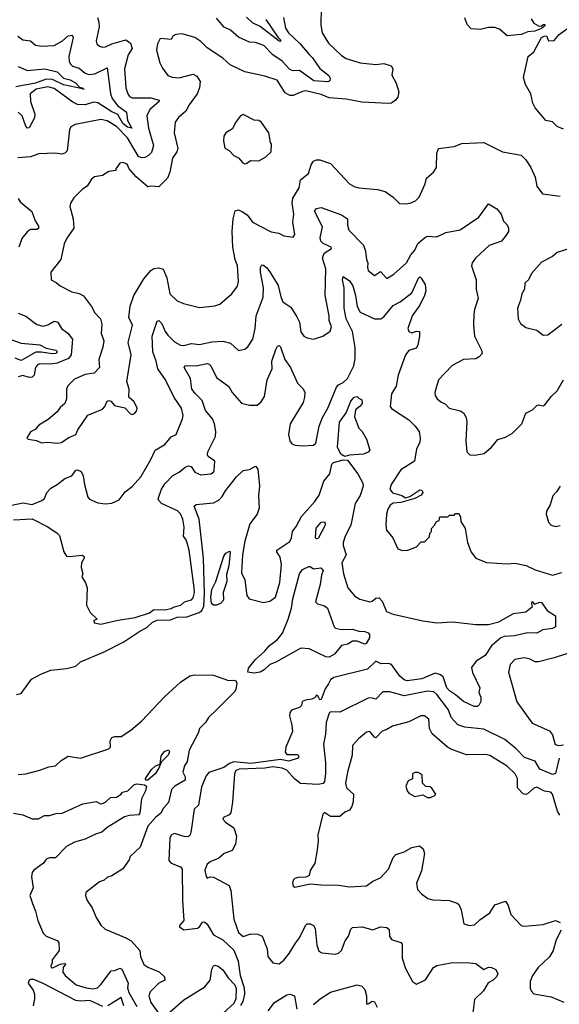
# Model space of a CAD drawing. Extents: x 1552033 to 1694788, y 811965 to 917215.
# Tile 333 of 632: x 1632715 to 1636169, y 875290 to 881590. Entities that reach past the tile are written whole.
import ezdxf

# ---------------------------------------------------------------- set-up
doc = ezdxf.new("R2010")
doc.units = 0

msp = doc.modelspace()

# ---------------------------------------------------------------- linework, layer by layer
at = {"layer": '0CON20XD'}
for points in [[(1634644.3, 881665.7), (1634641.9, 881555), (1634650.8, 881505), (1634690.8, 881440.8), (1634775, 881360.6), (1634805, 881341.1), (1634895, 881313.5), (1634995, 881302.9), (1635045, 881309.4), (1635092.5, 881295), (1635103.3, 881275), (1635096, 881235), (1635124.6, 881184.6), (1635142.1, 881127.9)], [(1633212.9, 881605), (1633222.5, 881575), (1633224.3, 881545), (1633204.5, 881455), (1633209.2, 881435), (1633225, 881420.8), (1633245, 881414.4), (1633265, 881416.5), (1633304.7, 881435.2), (1633395, 881461.1), (1633425, 881438.9), (1633434, 881406)], [(1634403.9, 881605), (1634416.8, 881535), (1634434.7, 881505), (1634508.6, 881438.6), (1634567.9, 881367.9), (1634590, 881345), (1634635, 881276.9), (1634692.9, 881232.9), (1634701.8, 881215), (1634700.2, 881199.8), (1634688, 881192), (1634598.2, 881198.2), (1634505, 881264.7), (1634465, 881262.3), (1634445, 881272), (1634394.2, 881324.2), (1634335.4, 881365.4), (1634276.7, 881425), (1634225, 881443.8), (1634185, 881446.9), (1634115, 881477.4), (1634065, 881522), (1634022.9, 881542.9), (1633975, 881600.7)], [(1634291, 881591), (1634367.2, 881477.2), (1634385, 881461.2), (1634385, 881450.8), (1634375, 881452.5), (1634254.5, 881545.5), (1634205, 881569.3), (1634166.2, 881606.1)], [(1635988, 881595), (1636005, 881568.8), (1636035, 881550), (1636051.7, 881548.3), (1636065, 881560), (1636075, 881560), (1636075, 881550), (1636055, 881533.3), (1636012.9, 881517.1), (1635967, 881513), (1635925, 881495.8), (1635835, 881487.5), (1635785, 881529.2), (1635755, 881540.6), (1635715, 881541.1), (1635665, 881526.4), (1635605, 881531.1), (1635579.3, 881559.3), (1635565, 881602)], [(1636195, 880888.6), (1636155.6, 880905.6), (1636125, 880936.2), (1636082.5, 880945), (1636014.3, 881025), (1636000, 881055), (1635986.4, 881116.4), (1635951.2, 881175), (1635940.5, 881219.5), (1635968.6, 881355), (1636005, 881384), (1636054.2, 881475.8), (1636072.5, 881485), (1636085.9, 881485.9), (1636100, 881455), (1636135, 881456), (1636166.7, 881495), (1636255, 881560)], [(1632702.1, 881485), (1632735, 881461.5), (1632785, 881454.4), (1632816.2, 881426.2), (1632855, 881419.6), (1632935, 881423.9), (1632989.1, 881455), (1633025, 881486.9), (1633050.6, 881490.6), (1633056.7, 881475), (1633030, 881355), (1633031.4, 881325), (1633039.2, 881305), (1633053.4, 881293.4), (1633095, 881279.7), (1633135, 881246.9), (1633155, 881240), (1633195.6, 881244.4), (1633275, 881281.4), (1633289.9, 881169.9), (1633295.5, 881115), (1633306.8, 881085), (1633342, 881042), (1633399.2, 880999.2), (1633404.7, 880944.7), (1633432.5, 880895), (1633405, 880903), (1633375, 880925.2), (1633342.5, 880982.5), (1633305, 881000), (1633215, 881057.7), (1633187.8, 881062.2), (1633134.6, 881044.6), (1633085, 881048.2), (1633055, 881063.2), (1632935, 881148.9), (1632895, 881160.7), (1632820, 881145), (1632782, 881115), (1632784.1, 881065.9), (1632813, 880985), (1632808.9, 880961.1), (1632775, 880897.1), (1632765, 880896.7), (1632755, 880908.5), (1632730, 880975), (1632705, 880999.3)], [(1635142.1, 881127.9), (1635135.7, 881095), (1635120.6, 881075), (1635095, 881055.5), (1635075, 881053.1), (1634905, 881061.8), (1634805, 881082.4), (1634695, 881090), (1634645, 881112.3), (1634545.9, 881134.1), (1634525, 881130.8), (1634465, 881104.6), (1634445, 881105.4), (1634415, 881122.2), (1634362.1, 881202.1), (1634285, 881228.5), (1634155, 881256.7), (1634061.7, 881301.7), (1634014.6, 881344.6), (1633915, 881409.2), (1633875, 881451.2), (1633835.8, 881475.8), (1633755, 881498.6), (1633714.4, 881495.6), (1633696.2, 881483.8), (1633685, 881463.8), (1633615, 881469.2), (1633596.2, 881436.2), (1633591.1, 881395), (1633612.9, 881315), (1633629.1, 881279.1), (1633662.6, 881232.6), (1633691.7, 881221.7), (1633735, 881218.8), (1633825, 881241.9), (1633849.7, 881229.7), (1633869.4, 881195), (1633866.6, 881153.4), (1633851.4, 881115), (1633798.9, 881045), (1633777.8, 881005), (1633731.4, 880965), (1633710.6, 880935), (1633704.3, 880865), (1633726.4, 880765), (1633720, 880745), (1633693.5, 880705), (1633676.4, 880615), (1633661.1, 880575), (1633605, 880521.2), (1633554.2, 880525.8), (1633535, 880520), (1633460, 880585), (1633415.9, 880635.9), (1633403.3, 880665), (1633374.3, 880675.7), (1633355, 880672.5), (1633330, 880635), (1633330, 880625), (1633285, 880619.4), (1633245, 880593.1), (1633194.7, 880585.3), (1633175, 880570), (1633147.8, 880525), (1633117.5, 880505), (1633060.7, 880449.3), (1633040.8, 880415), (1633035.8, 880395), (1633056.4, 880315), (1633061.4, 880255), (1633017.2, 880192.8), (1633000, 880155), (1632978, 880055), (1632913.8, 879975), (1632917.5, 879925), (1632948.9, 879908.9), (1632975, 879886.2), (1633048.1, 879848.1), (1633095, 879837.5), (1633123.6, 879823.6), (1633175.6, 879755), (1633196, 879715), (1633232.5, 879675), (1633241.1, 879641.1), (1633237.3, 879585), (1633253.1, 879535), (1633247.8, 879495), (1633220.6, 879415), (1633225, 879364.3), (1633191.1, 879328.9), (1633135, 879319.5), (1633065, 879290), (1633022.1, 879247.9), (1633014.3, 879225), (1633014.3, 879165), (1633005, 879133.3), (1632975, 879108), (1632955, 879080), (1632897.9, 879032.1), (1632838, 878995), (1632813.2, 878966.8), (1632785, 878953.3), (1632760, 878915), (1632770, 878905), (1632823.6, 878896.4), (1632855, 878881.9), (1632895, 878885.8), (1632955, 878880), (1632983.3, 878885), (1633025, 878914.2), (1633073.8, 878935), (1633087.5, 878965), (1633150.4, 879059.6), (1633245, 879098.1), (1633260, 879115), (1633275, 879150), (1633285, 879153.8), (1633299.2, 879149.2), (1633322.3, 879122.3), (1633387.1, 879107.1), (1633425, 879067.5), (1633435, 879063.3), (1633450.7, 879069.3), (1633463.3, 879085), (1633466.2, 879105), (1633446.7, 879145), (1633413.3, 879175), (1633415.8, 879225), (1633400, 879275), (1633428.8, 879445), (1633410, 879525), (1633436.5, 879635), (1633414.5, 879685), (1633422.7, 879757.3), (1633446.2, 879825), (1633509.1, 879930.9), (1633555, 879984.2), (1633573, 879997), (1633605, 880003.3), (1633632.7, 879992.7), (1633657.7, 879937.7), (1633676.8, 879836.8), (1633722.1, 879792.1), (1633763, 879773), (1633865, 879749.4), (1633965, 879759.4), (1633995, 879770.8), (1634072.5, 879835), (1634108.6, 879885), (1634114.4, 879915.6), (1634109.4, 880015), (1634093.3, 880055), (1634079.6, 880135), (1634074.7, 880235), (1634081.1, 880315), (1634095, 880366.7), (1634115, 880372.5), (1634141.1, 880361.1), (1634170.5, 880340.5), (1634205, 880294.3), (1634325, 880232.9), (1634374.1, 880224.1), (1634405, 880208), (1634465, 880197.5), (1634476.2, 880215), (1634463.4, 880293.4), (1634469.5, 880345), (1634459.2, 880415), (1634462.3, 880447.7), (1634503.3, 880515), (1634511.4, 880565), (1634563.8, 880606.2), (1634579.5, 880660.5), (1634596.2, 880683.8), (1634615, 880693.3), (1634635, 880693.3), (1634705, 880668.9), (1634825, 880540), (1634855, 880522), (1634885, 880514), (1635005, 880502.9), (1635055, 880490), (1635105, 880454), (1635145, 880414), (1635185, 880410.8), (1635215, 880415.8), (1635248.3, 880431.7), (1635270.8, 880455), (1635309.5, 880539.5), (1635318, 880575), (1635364, 880615), (1635382.5, 880645), (1635384.2, 880735.8), (1635395, 880766.7), (1635495, 880778.9), (1635545, 880798.1), (1635685, 880804), (1635804.2, 880744.2), (1635924.2, 880724.2), (1635954.3, 880694.3), (1635986, 880645), (1636013.4, 880583.4), (1636025.8, 880525), (1636060, 880475), (1636175, 880460.8)], [(1633434, 881406), (1633409.3, 881365), (1633386.6, 881275), (1633395.4, 881155), (1633406.5, 881115), (1633418.7, 881098.7), (1633435, 881090.4), (1633555, 881089.8), (1633608, 881075), (1633605.7, 881065), (1633547.8, 881015), (1633529.1, 880975), (1633539.7, 880895), (1633572.2, 880785), (1633559.5, 880740.5), (1633539.9, 880720.1), (1633515, 880707.2), (1633495, 880706), (1633475.7, 880715), (1633405, 880834.6), (1633335, 880905.8), (1633275, 880942.5), (1633235, 880950.4), (1633070.9, 880919.1), (1633042.5, 880905), (1633032.9, 880885), (1633018.5, 880751.5), (1633003.7, 880736.3), (1632985, 880730.5), (1632945, 880736.2), (1632837.4, 880732.6), (1632785, 880711.8), (1632703.3, 880706.7)], [(1632705, 881290), (1632765, 881265.2), (1632875, 881275.3), (1632955, 881256.5), (1632995, 881215.2), (1633038.5, 881205), (1633072.9, 881185), (1633098.1, 881158.1), (1633116.2, 881155), (1633117.4, 881146.9), (1633126.7, 881145), (1633117.4, 881146.9), (1632995, 881172.4), (1632925, 881206.4), (1632885, 881209.2), (1632817.2, 881182.8), (1632690.2, 881159.8)], [(1634155, 880667.5), (1634165, 880670), (1634195, 880688.8), (1634245, 880686.2), (1634289.1, 880710.9), (1634323.8, 880745), (1634327, 880793), (1634320, 880805), (1634310, 880865), (1634262.7, 880932.7), (1634245, 880946), (1634215, 880946.2), (1634145, 880982.5), (1634127.5, 880975), (1634097.1, 880932.9), (1634077.6, 880892.4), (1634033.8, 880865), (1634022.5, 880845), (1634019.2, 880815), (1634027, 880767), (1634055, 880752.5), (1634085, 880720), (1634115.8, 880705.8), (1634142.5, 880675), (1634155, 880667.5)], [(1632665, 878484), (1632735, 878498.1), (1632795, 878486.9), (1632856.9, 878513.1), (1632874.5, 878525.5), (1632888.6, 878565), (1632915, 878593.1), (1632955, 878615.5), (1633004.9, 878655.1), (1633048.7, 878671.3), (1633075, 878707.8), (1633085, 878710.6), (1633108.3, 878698.3), (1633122.1, 878672.1), (1633129.5, 878615), (1633152, 878535), (1633162.7, 878522.7), (1633215, 878498.2), (1633265, 878491.1), (1633305, 878496), (1633351.7, 878518.3), (1633390.2, 878569.8), (1633435, 878602.2), (1633490, 878665), (1633554.2, 878775), (1633582, 878835), (1633645, 878872.2), (1633685, 878921.9), (1633716, 878935), (1633758, 879035), (1633762.3, 879057.7), (1633750, 879105), (1633703.6, 879173.6), (1633648.1, 879285), (1633598.5, 879355), (1633589.4, 879405), (1633567.1, 879465), (1633562.1, 879565), (1633595, 879660.6), (1633605, 879665.4), (1633625, 879645.5), (1633645.8, 879595), (1633662.1, 879572.1), (1633705, 879529.6), (1633745, 879507.5), (1633765, 879505.6), (1633815, 879517.5), (1633865, 879510.9), (1633945, 879528.5), (1634015, 879533.6), (1634065, 879519.2), (1634115, 879473.8), (1634155, 879481.2), (1634174.1, 879495.9), (1634206.9, 879545), (1634222.1, 879615), (1634228.4, 879695), (1634273.5, 879815), (1634276.4, 879875), (1634256.2, 879975), (1634257.1, 880005), (1634265, 880021.2), (1634275, 880020), (1634295, 880004.3), (1634315, 879975.6), (1634370.1, 879890.1), (1634386.2, 879816.2), (1634400, 879785), (1634449.7, 879749.7), (1634489.4, 879689.4), (1634505.5, 879655), (1634515, 879592.5), (1634533.8, 879565), (1634555, 879553.8), (1634595, 879546), (1634655, 879564.2), (1634702, 879598), (1634711.4, 879625), (1634695.9, 879665), (1634696.1, 879695), (1634670.6, 879825), (1634673.8, 879995), (1634652.1, 880065), (1634664.6, 880095.4), (1634711.4, 880125), (1634707.5, 880135), (1634657, 880157), (1634642.2, 880172.2), (1634638, 880195), (1634653.2, 880265), (1634602.5, 880365), (1634615, 880381.2), (1634645, 880388), (1634720.9, 880360.9), (1634775, 880341.4), (1634812, 880315), (1634812.5, 880275), (1634822.2, 880242.2), (1634916.4, 880146.4), (1634929.3, 880109.3), (1634933.8, 880055), (1634943.3, 880035), (1634940, 880005), (1634946, 879985), (1634985, 879954), (1635025, 879979.2), (1635065, 879933.8), (1635109.3, 879960.7), (1635191.1, 880035), (1635218.2, 880085), (1635245, 880114.5), (1635262.6, 880157.4), (1635305.6, 880195), (1635325, 880203.8), (1635385, 880201.4), (1635442.1, 880227.9), (1635535, 880244.5), (1635654.2, 880325.8), (1635715, 880412.5), (1635769.3, 880379.3), (1635796.7, 880345), (1635811.7, 880301.7), (1635835, 880276.7), (1635843.8, 880255), (1635842.5, 880235), (1635827.8, 880212.2), (1635797.6, 880172.4), (1635720.6, 880145), (1635632, 880065), (1635611.2, 880035), (1635607.5, 880015), (1635637.5, 879925), (1635635.9, 879865.9), (1635648.8, 879805), (1635625.7, 879735), (1635622.2, 879705), (1635618.6, 879635), (1635625.6, 879565), (1635671.4, 879475), (1635674.2, 879455), (1635656.4, 879433.6), (1635635, 879420.8), (1635555, 879415.6), (1635482.6, 879377.4), (1635396.2, 879285), (1635372, 879205), (1635374, 879185), (1635386.2, 879165), (1635410, 879145), (1635440.6, 879130.6), (1635463.9, 879103.9), (1635535, 879087.5), (1635555.8, 879075), (1635571.9, 879045), (1635577.6, 879017.6), (1635570, 878895), (1635576, 878825), (1635596.7, 878805), (1635627.5, 878802.5), (1635688, 878815), (1635735.5, 878854.5), (1635775, 878904.3), (1635825, 878918.6), (1635868.8, 878945), (1635928, 879005), (1635955, 879072), (1635996.1, 879093.9), (1636025, 879122), (1636035, 879126), (1636065, 879120), (1636075, 879126), (1636119.2, 879180.8), (1636155.6, 879215), (1636196.2, 879285)], [(1632704.4, 880445), (1632718.1, 880425), (1632791.9, 880361.9), (1632815, 880302), (1632835, 880268.8), (1632835, 880254.2), (1632825, 880247.8), (1632785, 880246.5), (1632765, 880235.7), (1632729.1, 880190.9), (1632709.4, 880135)], [(1636235, 880126), (1636155, 880100.6), (1636125.4, 880074.6), (1636055, 880038.6), (1635991.4, 879965), (1635970.8, 879925), (1635948.6, 879905), (1635946, 879865), (1635929.4, 879835), (1635921.2, 879795), (1635900, 879745), (1635906, 879675), (1635920, 879645), (1635955, 879621.2), (1636025, 879603.8), (1636065, 879571.2), (1636095, 879574.2), (1636185, 879642.5)], [(1632675, 878389.5), (1632795, 878396.7), (1632895, 878344.2), (1632955.4, 878305.4), (1632969.6, 878289.6), (1632998.1, 878185), (1633015, 878158), (1633034.2, 878154.2), (1633115, 878163.3), (1633127.5, 878155), (1633127.5, 878145), (1633110, 878115), (1633108.8, 878085), (1633120, 878045), (1633112.5, 878025), (1633136.7, 877986.7), (1633147.5, 877955), (1633143.6, 877843.6), (1633166.4, 877796.4), (1633210, 877755), (1633190, 877745), (1633191.7, 877731.7), (1633235, 877722.9), (1633345, 877748.6), (1633453.3, 877765), (1633546.2, 877795), (1633573.6, 877816.4), (1633645, 877814.4), (1633685, 877822.9), (1633698, 877832), (1633745.9, 877844.1), (1633770, 877865), (1633815, 877877.5), (1633825, 877890), (1633833.3, 877925), (1633831.5, 877955), (1633799.2, 878195), (1633788.6, 878235), (1633780.9, 878260.9), (1633763.8, 878285), (1633767.1, 878342.9), (1633758.9, 878395), (1633745, 878427.8), (1633725, 878446.8), (1633623.3, 878495), (1633605, 878513.3), (1633602, 878525), (1633622.9, 878585), (1633645, 878621.1), (1633695, 878674.5), (1633735.9, 878694.1), (1633775, 878727.8), (1633795, 878734.4), (1633811.7, 878731.7), (1633836, 878695), (1633875, 878678.6), (1633937.5, 878685), (1633955, 878693.8), (1633960, 878705), (1633964.3, 878765), (1633921.2, 878795), (1633916, 878805), (1633920, 878825), (1633967.7, 878922.3), (1633970.7, 878955), (1633962.5, 879005), (1633948.2, 879035), (1633905, 879090), (1633883.7, 879153.7), (1633839.4, 879195), (1633817.5, 879225), (1633808.6, 879295), (1633768.6, 879365), (1633774, 879375), (1633783.4, 879376.6), (1633844.7, 879375.3), (1633915, 879390), (1633926.9, 879386.9), (1633938.2, 879375), (1633975, 879300.8), (1634053.3, 879243.3), (1634075.5, 879205), (1634135, 879135.6), (1634185, 879122.5), (1634235, 879123.5), (1634260, 879145), (1634280.9, 879179.1), (1634298.9, 879285), (1634331.9, 879355), (1634329.4, 879405), (1634355, 879480), (1634365, 879500), (1634375.8, 879505.8), (1634385, 879496.7), (1634412.7, 879415), (1634449.1, 879365), (1634492.9, 879265), (1634528.5, 879228.5), (1634539.1, 879205), (1634538.9, 879175), (1634528.5, 879141.5), (1634446.8, 879005), (1634436.4, 878936.4), (1634444.6, 878895), (1634457.1, 878877.1), (1634477.4, 878867.4), (1634525, 878863.9), (1634595, 878867.7), (1634609.6, 878880.4), (1634631, 878989), (1634653.3, 879045), (1634687.9, 879105), (1634741.9, 879238.1), (1634755, 879254.4), (1634785, 879268.6), (1634812.5, 879295), (1634854.5, 879375), (1634862.4, 879422.4), (1634862.8, 879492.8), (1634844, 879595), (1634804.4, 879675), (1634790.7, 879745), (1634790.8, 879875), (1634780.4, 879925), (1634785, 879947.5), (1634825, 879920), (1634846.9, 879886.9), (1634865.2, 879825.2), (1634874.6, 879754.6), (1634895, 879718.5), (1634985, 879675.5), (1635026, 879676), (1635045, 879689.4), (1635105, 879761.1), (1635149.2, 879785), (1635225, 879843.3), (1635269.2, 879940.7), (1635275, 879944.6), (1635285, 879935.8), (1635309.5, 879895), (1635313.6, 879855), (1635305.6, 879825), (1635277, 879763), (1635226.7, 879695), (1635200, 879615), (1635205.8, 879595), (1635225, 879586.5), (1635255, 879598), (1635273.9, 879593.9), (1635274.4, 879565), (1635262.4, 879507.6), (1635251.7, 879488.3), (1635206.3, 879473.7), (1635184.1, 879445.9), (1635137.9, 879315), (1635125.4, 879245), (1635094.5, 879195), (1635087.1, 879115), (1635095, 879101.4), (1635205, 879028.9), (1635245, 878992.2), (1635271.5, 878955), (1635277.1, 878912.9), (1635275.4, 878885), (1635253.9, 878843.9), (1635242.9, 878765), (1635155, 878710), (1635093.5, 878615), (1635083.6, 878585), (1635101.9, 878561.9), (1635160, 878545), (1635185, 878531.2), (1635211.2, 878538.8), (1635275, 878581.5), (1635289.7, 878579.8), (1635295, 878564.2), (1635285, 878548.4), (1635245, 878527.3), (1635155, 878500), (1635105, 878496.7), (1635085.9, 878484.1), (1635071.4, 878458.6), (1635063.1, 878425), (1635058.7, 878355), (1635062.9, 878322.9), (1635103.8, 878275), (1635134.3, 878204.3), (1635165, 878193.8), (1635200, 878195), (1635255, 878217.5), (1635285, 878250), (1635305, 878250), (1635338.3, 878281.7), (1635340, 878305), (1635350, 878315), (1635350, 878335), (1635370, 878355), (1635381.7, 878378.3), (1635400, 878385), (1635405, 878410), (1635455, 878410), (1635465, 878420), (1635495, 878420), (1635505, 878430), (1635525, 878430), (1635537, 878407), (1635538.3, 878378.3), (1635566.7, 878335), (1635580.8, 878245), (1635605, 878182.5), (1635634.2, 878144.2), (1635702.3, 878117.7), (1635835, 878108.9), (1635885, 878113.3), (1635957.2, 878097.3), (1636015, 878070), (1636125, 878036.2), (1636185, 878051.9)], [(1632705, 879712.9), (1632755, 879694), (1632825, 879638.9), (1632865, 879628.9), (1632895, 879638.2), (1632935, 879661.5), (1632960, 879655), (1632982.2, 879615), (1633023.3, 879585), (1633052.2, 879545), (1633045.2, 879444.8), (1633027.7, 879422.3), (1632955, 879392.8), (1632915, 879385.2), (1632845, 879387.2), (1632828, 879382), (1632815.3, 879364.7), (1632807.9, 879315), (1632795, 879301.8), (1632775, 879300), (1632735, 879313.5), (1632705, 879305.6)], [(1632665, 879541.4), (1632725, 879519.8), (1632845, 879510.2), (1632885, 879488.3), (1632946.4, 879476.4), (1632956.7, 879465), (1632945.6, 879455), (1632925, 879452.4), (1632853.1, 879463.1), (1632817.9, 879462.1), (1632725, 879410.2), (1632685, 879425.1)], [(1634795, 878794.4), (1634769.4, 878809.4), (1634748.7, 878855), (1634762.6, 879015), (1634805.2, 879074.8), (1634835, 879148.2), (1634855, 879174.2), (1634875, 879180), (1634885, 879167.5), (1634905, 879157.5), (1634906.9, 879135), (1634895, 879117.5), (1634865, 879093.8), (1634858.3, 879048.3), (1634885.5, 878975.5), (1634906, 878955), (1634934.2, 878905), (1634956.2, 878835), (1634945, 878822), (1634915, 878810.6), (1634825, 878804.2), (1634795, 878794.4)], [(1632695, 877272.2), (1632725, 877279.4), (1632790.6, 877369.4), (1632855, 877404.3), (1632915, 877428.8), (1633015, 877438.8), (1633075, 877453.1), (1633105, 877480.5), (1633255, 877544.1), (1633381.9, 877608.1), (1633482.9, 877677.1), (1633528.2, 877701.8), (1633564.2, 877735), (1633595, 877748.8), (1633680.8, 877749.2), (1633723.8, 877766.2), (1633785, 877770), (1633863.4, 877796.6), (1633880.3, 877809.7), (1633893, 877837), (1633898.6, 877918.6), (1633890.9, 878145), (1633863.8, 878393.8), (1633832.5, 878477.5), (1633845, 878487.3), (1633955, 878499.4), (1633991.6, 878518.4), (1634011.9, 878538.1), (1634033.1, 878575), (1634102.5, 878665), (1634145, 878704.7), (1634185, 878712.8), (1634225, 878733.1), (1634238.8, 878715), (1634242.6, 878672.6), (1634250.4, 878605), (1634243.5, 878545), (1634247.5, 878465), (1634234.5, 878425), (1634187.8, 878365), (1634155, 878254.2), (1634140.3, 878165), (1634135, 878050), (1634155.6, 878005.6), (1634168.9, 877905), (1634184, 877885), (1634275, 877860.3), (1634315, 877870), (1634351.9, 877895), (1634380.9, 877989.1), (1634390, 878105), (1634381.7, 878151.7), (1634360, 878185), (1634360, 878195), (1634445, 878250.8), (1634455, 878273.8), (1634460.6, 878315), (1634485, 878347.9), (1634517.9, 878412.1), (1634603.3, 878506.7), (1634632.3, 878547.7), (1634662.5, 878637.5), (1634699.1, 878685), (1634713.1, 878745), (1634723, 878757), (1634785, 878773.3), (1634812.6, 878772.6), (1634879.6, 878685), (1634912.2, 878625), (1634913.6, 878605), (1634894.6, 878545), (1634861.3, 878495), (1634834.6, 878355), (1634798.9, 878285), (1634786.2, 878245), (1634786.2, 878225), (1634804.4, 878165), (1634777.5, 878115), (1634786.9, 878045), (1634815.4, 877955.4), (1634860.6, 877900.6), (1634892.2, 877882.2), (1634955, 877864.7), (1634971.7, 877868.3), (1634995, 877888), (1635015, 877890.8), (1635035, 877870), (1635062.3, 877802.3), (1635105.2, 877785.2), (1635294.4, 877744.4), (1635385, 877731), (1635485, 877736.4), (1635635, 877719), (1635715, 877719), (1635782.1, 877737.9), (1635875, 877790.3), (1635955, 877800.9), (1635997.5, 877835), (1635991.9, 877855), (1635995, 877868), (1636010.5, 877850.5), (1636045, 877862), (1636055, 877860), (1636090.3, 877810.3), (1636145, 877776), (1636143.3, 877705), (1636124.2, 877695), (1636063.3, 877685), (1636025, 877664.2), (1635965, 877666.5), (1635882.7, 877647.3), (1635815, 877642.3), (1635795, 877635.4), (1635765, 877608.6), (1635735, 877582.7), (1635695, 877521.2), (1635636, 877485), (1635606.5, 877445), (1635613.7, 877413.7), (1635660, 877315), (1635653.4, 877285), (1635665.9, 877255.9), (1635666.6, 877226.6), (1635656.6, 877205), (1635645, 877196.1), (1635623.3, 877195), (1635555, 877228.1), (1635505, 877270.3), (1635465, 877294.7), (1635449.8, 877315), (1635425.3, 877385), (1635408.8, 877398.8), (1635375, 877407.9), (1635288, 877372), (1635195, 877359.7), (1635175, 877366.5), (1635148.5, 877388.5), (1635095, 877464.6), (1635075, 877470), (1635027.6, 877467.6), (1634995, 877484.4), (1634940, 877435), (1634725, 877380), (1634705, 877365.7), (1634690.7, 877340.7)], [(1636174.2, 878605.8), (1636151.7, 878568.3), (1636127.3, 878542.7), (1636109.2, 878485), (1636086, 878445), (1636084, 878425), (1636098.6, 878375), (1636116.6, 878356.6), (1636145, 878348.1), (1636175, 878353.1)], [(1634615, 878267.5), (1634608.2, 878275), (1634612.5, 878337.5), (1634645, 878374.2), (1634665, 878378), (1634670.8, 878365), (1634667.6, 878352.4), (1634625, 878271.2), (1634615, 878267.5)], [(1633975, 877843.4), (1633955, 877843.5), (1633943.4, 877855), (1633938.8, 877895), (1633945, 877943.1), (1633970.6, 877995), (1634022, 878158), (1634035, 878175.5), (1634058.3, 878188.3), (1634063, 878183), (1634052.7, 878095), (1634039.1, 878040.9), (1634040, 877995), (1634017.5, 877925), (1634019.1, 877875), (1634000.3, 877855), (1633975, 877843.4)], [(1634215, 877409.7), (1634174.4, 877414.4), (1634179.7, 877440.3), (1634223.3, 877496.7), (1634285, 877549.5), (1634314.8, 877585.2), (1634365.7, 877624.3), (1634396.3, 877663.7), (1634433.9, 877755), (1634454.5, 877824.5), (1634463.9, 877885), (1634505.3, 878044.7), (1634525, 878072.2), (1634565, 878090.4), (1634575, 878090.9), (1634595, 878076.9), (1634642, 878082), (1634657.8, 878065), (1634646, 878035), (1634638, 877975), (1634608.8, 877865), (1634622.1, 877852.1), (1634665, 877839.1), (1634685, 877824.5), (1634727, 877705), (1634736.9, 877696.9), (1634775, 877687.9), (1634845, 877690), (1634885, 877677.3), (1634925, 877675.2), (1634945, 877667.8), (1634954.4, 877655.6), (1634954.8, 877635), (1634932.2, 877597.8), (1634925, 877594.5), (1634875, 877612.4), (1634845, 877612.5), (1634815, 877593.5), (1634774.2, 877585), (1634729.8, 877530.2), (1634695, 877510.9), (1634675, 877513.6), (1634568.6, 877565), (1634515, 877567.8), (1634355, 877478.7), (1634315, 877464.4), (1634280.5, 877429.5), (1634255, 877414.4), (1634215, 877409.7)], [(1636275, 877551.8), (1636136, 877506), (1636035, 877481.2), (1636015, 877481.4), (1635975, 877500.3), (1635943.9, 877506.1), (1635884.5, 877495.5), (1635854.2, 877465), (1635842.5, 877415), (1635897.1, 877225), (1635995, 877087.9), (1636105, 877040), (1636125, 877013.8), (1636143, 876953), (1636165, 876946.2), (1636195, 876949.2)], [(1632705, 876761.2), (1632755, 876764.3), (1632845, 876787.3), (1632900.8, 876809.2), (1632945, 876815.8), (1632980.8, 876849.2), (1633025, 876878.1), (1633105, 876864.8), (1633285.6, 876925), (1633296.2, 876935), (1633294.4, 876975), (1633305, 876996.7), (1633325, 877004), (1633365, 877004.3), (1633427.2, 877045), (1633495, 877101.3), (1633642.2, 877257.8), (1633745, 877351.3), (1633805, 877391.6), (1633835, 877398.5), (1633955.1, 877395.1), (1634051.2, 877361.2), (1634085, 877364.9), (1634098.9, 877358.9), (1634103.7, 877345), (1634098, 877305), (1634090, 877290), (1633975.2, 877175), (1633923.8, 877125), (1633905, 877094), (1633866.1, 877055), (1633857.1, 877025), (1633800.3, 876915), (1633787.2, 876842.8), (1633768.8, 876815), (1633758.8, 876775), (1633774.3, 876745), (1633774.4, 876725), (1633707.7, 876685), (1633687.1, 876665), (1633668.4, 876581.6), (1633634.4, 876545), (1633617.8, 876512.2), (1633585, 876486.1), (1633535, 876429.6), (1633485.2, 876294.8), (1633422, 876235), (1633415.6, 876215), (1633375, 876156), (1633305, 876112.5), (1633277.3, 876102.7), (1633255.6, 876084.4), (1633225, 876072.5), (1633138.8, 876005), (1633137.1, 875985), (1633147.5, 875955), (1633178.1, 875908.1), (1633203.8, 875845), (1633235, 875796.9), (1633261.2, 875771.2), (1633395, 875715.5), (1633428, 875695), (1633483.1, 875635), (1633488.2, 875595), (1633509.7, 875545), (1633535, 875526.5), (1633606.8, 875496.8), (1633642.5, 875465), (1633643.3, 875445), (1633605.3, 875424.7), (1633551, 875369), (1633540.8, 875345), (1633555, 875300.9), (1633615, 875217.6)], [(1634690.7, 877340.7), (1634670.6, 877309.4), (1634645, 877240), (1634635, 877237.5), (1634625, 877260), (1634615, 877267.5), (1634606.4, 877253.6), (1634585, 877242.5), (1634545, 877236.7), (1634523, 877227), (1634518.3, 877201.7), (1634505, 877190), (1634455, 877172.5), (1634444.2, 877155.8), (1634442.9, 877135), (1634457.5, 877075), (1634460, 877035), (1634418.8, 876935), (1634414.1, 876904.1), (1634425, 876888.8), (1634495, 876887.5), (1634502.5, 876875), (1634497.5, 876865), (1634437.5, 876845), (1634385, 876857.1), (1634195, 876830.9), (1634085, 876841.4), (1634058.3, 876831.7), (1634020.8, 876805), (1633926.4, 876773.6), (1633907.5, 876752.5), (1633878.4, 876681.6), (1633859.2, 876565), (1633831.1, 876538.9), (1633813, 876403), (1633805.1, 876374.9), (1633795, 876362.7), (1633775, 876360.7), (1633705, 876383.4), (1633686.7, 876375), (1633675.6, 876355), (1633670.5, 876210.5), (1633685, 876192.5), (1633745, 876168.8), (1633755.5, 876155), (1633756.7, 875955), (1633765.8, 875825), (1633737.3, 875795), (1633737.3, 875785), (1633765, 875766.8), (1633852.1, 875777.9), (1633865.4, 875785), (1633885, 875814.4), (1633897.6, 875817.6), (1633915, 875803.1), (1633955, 875733.5), (1634015, 875702.2), (1634085, 875637.1), (1634113.5, 875565), (1634125.6, 875475), (1634151.8, 875395), (1634153.3, 875355), (1634142.2, 875307.8), (1634127.4, 875282.6)], [(1636168.8, 876865), (1636145, 876766.2), (1636125, 876759.5), (1636044.4, 876795), (1636014.3, 876845), (1635945, 876868.4), (1635893.2, 876925), (1635820.5, 876985), (1635685, 877050.4), (1635565, 877062.4), (1635518.3, 877078.3), (1635476.9, 877125), (1635460.4, 877175), (1635385, 877273.1), (1635365, 877288.7), (1635325, 877294.1), (1635175, 877262.7), (1635085, 877289.5), (1635039.4, 877289.4), (1634995, 877241.9), (1634965, 877250), (1634945, 877247.9), (1634765, 877158.5), (1634705, 877161.1), (1634695, 877151.9), (1634677.3, 877092.7), (1634672.1, 877017.9), (1634659, 876955), (1634671.6, 876835), (1634671.5, 876765), (1634665.7, 876715), (1634656.6, 876703.4), (1634625, 876695.8), (1634512.6, 876702.6), (1634473, 876733), (1634425, 876788), (1634395, 876800.2), (1634335, 876808.9), (1634285, 876800.2), (1634119.5, 876795), (1634098.8, 876785), (1634090.7, 876765), (1634076.8, 876583.2), (1634065.4, 876514.6), (1634055, 876503), (1634018.9, 876485), (1634015.6, 876475), (1634032.9, 876455), (1634085, 876420), (1634102.9, 876365), (1634096, 876314), (1634075, 876274.5), (1634024.2, 876255), (1633988.8, 876225), (1633935, 876201.5), (1633915, 876185.6), (1633900.8, 876149.1), (1633908.3, 876108.3), (1633915, 876097.5), (1633935, 876105.6), (1633955, 876104.3), (1634055, 876050), (1634067.4, 876017.4), (1634085.6, 875835), (1634115, 875749.6), (1634145, 875722.8), (1634195, 875740.4), (1634239.2, 875739.2), (1634266.2, 875726.2), (1634298.6, 875645), (1634303.8, 875595), (1634335.9, 875555.9), (1634375, 875548), (1634405, 875572.5), (1634440.6, 875615), (1634479.3, 875680.7)], [(1636171, 876501), (1636156.4, 876526.4), (1636125, 876634.2), (1636115, 876646.9), (1636073, 876653), (1636025, 876678.9), (1636005, 876672.1), (1635965, 876636.2), (1635952.2, 876632.2), (1635937.4, 876637.4), (1635900, 876675), (1635900, 876735), (1635885.3, 876765.3), (1635834.6, 876814.6), (1635725, 876882.5), (1635698.9, 876888.9), (1635575, 876887.1), (1635480.2, 876920.2), (1635452.5, 876935), (1635355, 877020.8), (1635338.1, 877055), (1635333.1, 877115), (1635305, 877136.7), (1635283.3, 877135), (1635205, 877096.9), (1635100.2, 877069.8), (1635065, 877047.8), (1635035, 877038.5), (1634995, 876995.7), (1634985, 876999.2), (1634955, 877035.6), (1634935, 877030.8), (1634882.4, 876987.6), (1634845.6, 876945), (1634842.7, 876885), (1634812.3, 876775), (1634800.8, 876705), (1634807.3, 876675), (1634850.9, 876635), (1634849.2, 876585), (1634840.5, 876555), (1634825, 876532), (1634795, 876518.8), (1634765, 876491.2), (1634705, 876491.2), (1634665, 876517.5), (1634655, 876506), (1634623.4, 876375), (1634625.5, 876335), (1634618.1, 876278.1)], [(1633523, 876723), (1633520.5, 876735), (1633558.2, 876791.8), (1633583.6, 876815), (1633613.3, 876826.7), (1633621.3, 876878.7), (1633641.6, 876908.4), (1633668.2, 876918.2), (1633672.8, 876905), (1633664.7, 876885), (1633620.5, 876839.5), (1633605, 876801.5), (1633581.2, 876765), (1633535, 876723.6), (1633523, 876723)], [(1635345, 876613.3), (1635367, 876623), (1635377.5, 876635), (1635353, 876673), (1635341.7, 876681.7), (1635315, 876682.5), (1635293.9, 876703.9), (1635290, 876755), (1635280, 876765), (1635265, 876772.5), (1635245, 876772.5), (1635230, 876765), (1635228.3, 876731.7), (1635200.7, 876719.3), (1635186.7, 876685), (1635194, 876655), (1635205, 876640), (1635245, 876620), (1635295, 876630), (1635325, 876613.3), (1635345, 876613.3)], [(1632675, 876512.5), (1632735, 876502.5), (1632795, 876477.5), (1632835, 876477.5), (1632873, 876497), (1632905, 876497.5), (1632949.3, 876510.7), (1632986.4, 876513.6), (1633118.3, 876571.7), (1633205, 876587.5), (1633233, 876573), (1633245, 876573.8), (1633266.7, 876585), (1633297, 876613), (1633335, 876616.2), (1633365.5, 876635), (1633373, 876647), (1633408, 876655), (1633446.2, 876693.8), (1633465, 876700), (1633513.4, 876693.4), (1633525.7, 876685), (1633520, 876655), (1633494.7, 876605), (1633485, 876512.5), (1633475, 876501.2), (1633415, 876498), (1633385, 876490), (1633275, 876421.2), (1633239.7, 876390.3), (1633201.2, 876378.8), (1633135, 876346.7), (1633065, 876327.5), (1633015, 876298.8), (1632945, 876226.2), (1632905, 876227.5), (1632885, 876218.1), (1632866.6, 876193.4), (1632805, 876147.5), (1632795, 876133.3), (1632790.6, 876105), (1632801.1, 876035), (1632779.5, 875985), (1632796.5, 875935), (1632816.3, 875886.4), (1632831.8, 875825), (1632865, 875746), (1632885, 875726.2), (1632955, 875697.5), (1632965.5, 875685), (1632966.8, 875633.2), (1632922.5, 875575), (1632922.5, 875555), (1632913.8, 875535), (1632917.5, 875525), (1632927.3, 875522.7), (1632975, 875546.7), (1633005, 875550), (1633007.5, 875545), (1632993.6, 875526.4), (1632991.2, 875495), (1633006.2, 875475), (1633076.7, 875415), (1633140, 875395), (1633185, 875388.6), (1633212.5, 875395), (1633235, 875416.7), (1633300, 875505), (1633325, 875506.7), (1633355, 875520.8), (1633368.8, 875515), (1633408.8, 875425), (1633404.3, 875395), (1633414.5, 875364.5), (1633465.7, 875275.7)], [(1634618.1, 876278.1), (1634605, 876193.8), (1634573.3, 876145), (1634567.5, 876115), (1634546.9, 876103.1), (1634495, 876101.8), (1634475, 876094.4), (1634465, 876084), (1634460, 876065), (1634465, 876046.2), (1634475, 876039.2), (1634575, 876060.8), (1634645, 876053.3), (1634755, 876052.9), (1634825, 876041.4), (1634935, 876048.6), (1634975, 876077.5), (1635025, 876100), (1635074.6, 876155), (1635105, 876230), (1635121.9, 876248.1), (1635175, 876264.4), (1635225, 876293.3), (1635273.6, 876303.6), (1635296.7, 876285), (1635305.6, 876255), (1635286.2, 876143.8), (1635255.7, 876065), (1635262, 876025), (1635286.6, 875996.6), (1635327, 875967), (1635358.6, 875958.6), (1635464.2, 875954.2), (1635515, 875936.7), (1635525, 875927.5), (1635540, 875895), (1635557.5, 875805), (1635594.1, 875794.1), (1635625, 875798.8), (1635659.5, 875830.5), (1635725, 875874.3), (1635755, 875925.7), (1635825, 875950), (1635841.7, 875921.7), (1635857.5, 875865), (1635925, 875794.2), (1635945, 875790.8), (1636065, 875800.6), (1636145, 875826), (1636175, 875812.5)], [(1634479.3, 875680.7), (1634505, 875715.6), (1634545, 875794.2), (1634555.6, 875804.4), (1634575, 875805.7), (1634595, 875793.1), (1634606.2, 875775), (1634617.6, 875667.6), (1634629.8, 875629.8), (1634648.3, 875618.3), (1634735, 875610.8), (1634755, 875617.5), (1634774.2, 875635), (1634799.1, 875695), (1634819.6, 875725), (1634835, 875770), (1634845, 875781.2), (1634906, 875786), (1634975, 875765.8), (1635025, 875785.5), (1635065, 875780.6), (1635079.1, 875769.1), (1635082.3, 875725), (1635094.4, 875705), (1635155, 875685.7), (1635162.9, 875675), (1635163.3, 875585), (1635185, 875518.8), (1635230, 875435), (1635255, 875418.6), (1635313.2, 875446.8), (1635364.5, 875525), (1635385, 875539.1), (1635475, 875554.5), (1635577.1, 875557.1), (1635635, 875551.5), (1635685, 875513.3), (1635715, 875526.7), (1635735, 875526.2), (1635761.7, 875511.7), (1635776.2, 875485), (1635766.2, 875465), (1635745, 875443.3), (1635713.6, 875426.4), (1635683.3, 875375), (1635625, 875320), (1635614.5, 875235)], [(1636180, 875765), (1636148.1, 875701.9), (1636130, 875635), (1636106.3, 875593.7), (1636033.3, 875525), (1635997.5, 875475), (1635982.5, 875435), (1635983, 875393), (1635988.8, 875375), (1636005.8, 875355.8), (1636117, 875337), (1636196.7, 875303.3)], [(1633645, 875212.2), (1633765, 875318), (1633898.9, 875401.1), (1633935, 875444.3), (1633944.3, 875515.7), (1633954.7, 875535.3), (1633965, 875540.5), (1633985, 875534.5), (1634015, 875509.6), (1634050.1, 875460.1), (1634092.8, 875415), (1634101, 875391), (1634098.9, 875325), (1634085, 875295.3), (1634018.4, 875235)], [(1633246.4, 875276.4), (1633165, 875313.3), (1633105, 875309.2), (1633075, 875314.4), (1632865, 875422.2), (1632805, 875448.2), (1632785, 875449.2), (1632775, 875443.3), (1632768.6, 875425), (1632800.3, 875380.3), (1632810.3, 875355), (1632810.6, 875325), (1632800.6, 875279.4)], [(1634595, 875288.6), (1634638.6, 875325), (1634705, 875367.7), (1634875, 875414.7), (1634905.7, 875405), (1634924.4, 875385), (1634933.8, 875345), (1634933.6, 875293.6), (1634945, 875292.5), (1634970.7, 875309.3), (1634985, 875306), (1635002.1, 875272.1)], [(1634305, 875248.6), (1634345, 875300.6), (1634425, 875350), (1634445, 875354.2), (1634474.2, 875344.2), (1634488, 875258)], [(1633380.5, 875280.5), (1633365, 875333.8), (1633279.8, 875280.2)]]:
    msp.add_lwpolyline(points, dxfattribs=at)

doc.saveas('drawing.dxf')
